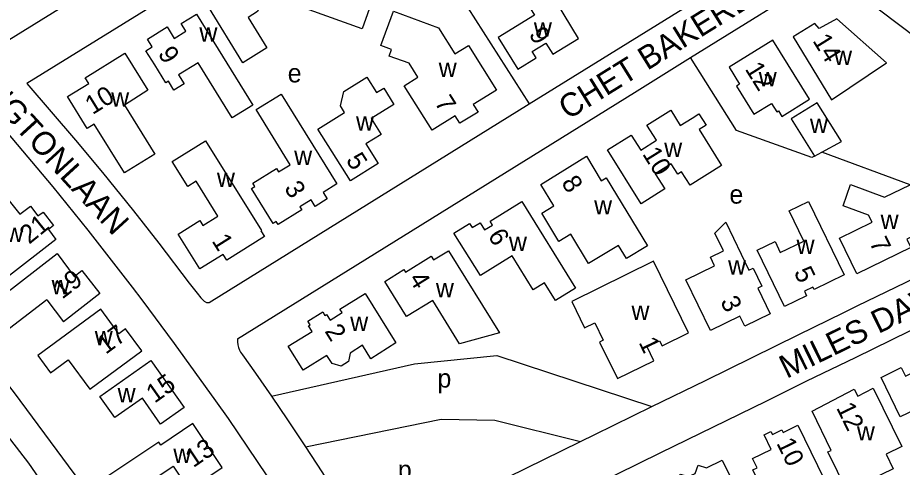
# Model space of a CAD drawing. Extents: x 159441 to 162086, y 388175 to 389787.
# Drawn here: x 161032.2 to 161222.1, y 389289.4 to 389385.8 of the extents above; entities that cross this region are included whole.
import ezdxf

# ---------------------------------------------------------------- set-up
doc = ezdxf.new("R2010")
doc.units = 0
for name, color, linetype in [('BLT_Basislijn', 7, 'Continuous'), ('BLT_Bebouwing', 7, 'Continuous'), ('BLT_Centroide', 7, 'Continuous'), ('BLT_Huisnummer', 7, 'Continuous'), ('BLT_Straatnaam', 7, 'Continuous')]:
    doc.layers.add(name, color=color, linetype=linetype)

msp = doc.modelspace()

# ---------------------------------------------------------------- linework, layer by layer
at = {"layer": 'BLT_Basislijn'}
for p, q in [((161080.28, 389400.2), (161034.2, 389371.71)), ((161046.13, 389390.84), (161027.16, 389379.12)), ((161223.8, 389349.96), (161204.82, 389357))]:
    msp.add_line(p, q, dxfattribs=at)
for points in [[(161141.99, 389367.34), (161200.08, 389403.36)], [(161091.39, 389400.4), (161120.38, 389389.87), (161125.56, 389393.16), (161141.99, 389367.34)], [(161176.66, 389377.28), (161207.19, 389396.22)], [(161079.42, 389316.95), (161164.59, 389369.79), (161176.66, 389377.28)], [(161203.24, 389356.14), (161202.7, 389355.85), (161186.55, 389361.64), (161176.66, 389377.28)], [(161034.2, 389371.71), (161044.62, 389359.56), (161050.45, 389352.6), (161057.06, 389344.42), (161062.53, 389337.44), (161069.05, 389328.84), (161070.72, 389326.72), (161071.49, 389325.74), (161072.26, 389325.03), (161072.74, 389324.74), (161073.33, 389324.76)], [(161073.33, 389324.76), (161141.99, 389367.34)], [(161025.6, 389366.03), (161029.79, 389361.33), (161039.74, 389349.52), (161047.3, 389340.25), (161056.76, 389328.04), (161058.84, 389325.28), (161065.83, 389315.93), (161074.7, 389303.66), (161077.37, 389299.83), (161085.7, 389287.55), (161091.85, 389277.99), (161106.17, 389254.57), (161109.61, 389248.58), (161117.4, 389234.48), (161125.41, 389219.2), (161130.59, 389208.66), (161131.02, 389206.45)], [(160996.15, 389348.08), (161004.74, 389338.1), (161020.63, 389319.12), (161031.45, 389305.38), (161045.71, 389286.14), (161059.1, 389266.29), (161069.42, 389250), (161076.73, 389237.67), (161083.72, 389225.16), (161101.45, 389191.79)], [(161095.34, 389188.78), (161077.71, 389221.93), (161061.42, 389250), (161053.39, 389262.57), (161040.15, 389282.2), (161034.58, 389290.27), (161026.06, 389301.22), (161015.34, 389314.82), (161002.15, 389330.66), (160989.05, 389345.87)], [(161258.52, 389335.54), (161227.46, 389320.44), (161211.96, 389312.86), (161201.56, 389307.84), (161192.82, 389303.5), (161170.2, 389292.46), (161160.75, 389287.79), (161147.82, 389281.48), (161135.04, 389275.26), (161118.35, 389267.07), (161113.51, 389264.71), (161113.41, 389263.9), (161113.37, 389263.12), (161113.57, 389262.33), (161113.86, 389261.55), (161114.21, 389261.07), (161115.9, 389258.19), (161122.79, 389246.03), (161131.68, 389229.4), (161140.82, 389211.17)], [(161168.33, 389302.38), (161179.89, 389308.02), (161199.93, 389317.85), (161209.44, 389322.53), (161212.56, 389324.05), (161233.15, 389334.04)], [(161079.42, 389316.95), (161079.39, 389316.27), (161079.5, 389315.62), (161079.62, 389315.07), (161079.85, 389314.53), (161080.06, 389314.04), (161080.44, 389313.52), (161083.25, 389309.55), (161086.67, 389304.62)], [(161086.67, 389304.62), (161117.4, 389311.6), (161135.08, 389313.38), (161168.33, 389302.38)], [(161086.67, 389304.62), (161086.76, 389304.63)], [(161086.67, 389304.62), (161090.14, 389299.53), (161094, 389293.74)], [(161153.06, 389294.88), (161156.13, 389296.38), (161168.33, 389302.38)], [(161094, 389293.74), (161123.15, 389299.68), (161134.62, 389299.51), (161153.06, 389294.88)], [(161094, 389293.74), (161097.51, 389288.4), (161101.9, 389281.57), (161105.28, 389276.11), (161106.16, 389274.7), (161106.52, 389274.18), (161107.01, 389273.61), (161107.78, 389273.02), (161108.08, 389272.88), (161113.03, 389275.3), (161137.41, 389287.24), (161153.06, 389294.88)]]:
    msp.add_lwpolyline(points, dxfattribs=at)
at = {"layer": 'BLT_Bebouwing'}
for p, q in [((161209.03, 389359.29), (161203.82, 389367.59)), ((161204.82, 389357), (161209.03, 389359.29)), ((161203.24, 389356.14), (161204.82, 389357)), ((161201.99, 389346.43), (161209.64, 389330.68)), ((161038.45, 389325.29), (161028.6, 389317.75)), ((161038.45, 389325.29), (161042.06, 389320.58)), ((161049.81, 389326.64), (161042.06, 389320.58)), ((161058.84, 389314.37), (161055.38, 389319.05))]:
    msp.add_line(p, q, dxfattribs=at)
for points in [[(161108.48, 389389.93), (161106.19, 389383.42), (161094.8, 389387.54), (161085.12, 389391.05), (161083.71, 389387.15), (161081.66, 389385.89), (161085.69, 389379.34), (161080.55, 389376.17), (161073.15, 389388.2), (161078.3, 389391.35), (161078.87, 389390.42), (161080.66, 389391.56), (161081.02, 389392.53), (161079.36, 389393.16), (161086.96, 389397.76)], [(161048.61, 389363.01), (161047.13, 389362.09), (161042.88, 389368.91), (161047.46, 389371.75), (161046.73, 389372.93), (161055.2, 389378.22), (161060.17, 389370.25), (161055.11, 389367.1)], [(161055.11, 389367.1), (161061.68, 389356.57), (161055.15, 389352.52), (161048.61, 389363.01)], [(161203.82, 389367.59), (161198.25, 389364.1), (161203.24, 389356.14)], [(161229.45, 389341.42), (161223.06, 389338.33), (161223.95, 389336.54), (161212.33, 389330.88), (161208.62, 389338.53), (161215.62, 389341.94), (161214.87, 389343.49), (161209.38, 389345.48), (161211.02, 389350.02), (161218.28, 389347.33), (161223.8, 389349.96)], [(161209.64, 389330.68), (161203.16, 389327.49), (161202.89, 389328.03), (161201.09, 389327.14), (161201.57, 389326.16), (161196.84, 389323.85), (161190.95, 389335.96), (161194.79, 389337.82), (161195.92, 389335.48), (161200.94, 389337.92), (161197.8, 389344.4), (161201.99, 389346.43)], [(161180.95, 389318.72), (161175.66, 389329.61), (161181.8, 389332.59), (161180.91, 389334.43), (161183.71, 389335.79), (161181.85, 389339.62), (161184.2, 389341.93), (161189.19, 389331.65), (161190.09, 389332.08), (161191.98, 389328.21), (161191.08, 389327.77), (161193.74, 389322.28), (161188.31, 389319.64), (161187.23, 389321.82), (161180.95, 389318.72)], [(161028.6, 389317.75), (161024.66, 389322.89), (161040.66, 389335.26), (161044.3, 389330.34), (161046, 389331.6), (161049.81, 389326.64)], [(161124.68, 389335.83), (161135.62, 389318.2), (161127.06, 389315.88), (161121.36, 389325.18), (161115.7, 389321.71), (161111, 389329.26)], [(161111, 389329.26), (161115.09, 389331.8), (161115.43, 389331.25), (161120.96, 389334.7), (161121.49, 389333.85), (161124.68, 389335.83)], [(161176.21, 389318.21), (161168.68, 389333.57), (161151.15, 389324.96), (161153.92, 389319.29), (161156.07, 389320.35), (161157.91, 389316.61), (161157.12, 389316.22), (161160.97, 389308.4)], [(161055.38, 389319.05), (161053.95, 389318), (161050.05, 389323.31), (161036.51, 389313.33), (161039.28, 389309.63), (161043.05, 389312.41), (161047.67, 389306.14), (161058.84, 389314.37)], [(161160.97, 389308.4), (161168.78, 389312.22), (161167.33, 389315.18), (161170, 389316.49), (161170.53, 389315.42), (161176.21, 389318.21)], [(161228.39, 389303.39), (161221.63, 389300.17), (161217.58, 389308.65), (161221.9, 389310.79), (161222.8, 389308.9), (161225.19, 389310.04), (161224.72, 389311.02), (161231.03, 389314.03)], [(161206.83, 389293), (161202.73, 389301.4), (161211.78, 389306.13), (161212.56, 389304.64), (161215.87, 389306.37), (161221.99, 389293.84), (161218.63, 389292.19), (161220.16, 389289.05), (161210.27, 389284.22), (161206.15, 389292.66), (161206.83, 389293)], [(161076.13, 389289.29), (161069.81, 389298.74), (161062.93, 389294.12), (161062.49, 389294.79), (161050.71, 389286.9), (161054.04, 389281.9), (161065.57, 389289.61), (161068.98, 389284.51), (161076.13, 389289.29)], [(161199.69, 389298.44), (161209.57, 389278.18), (161200.6, 389273.8), (161198.54, 389278.04), (161202.38, 389279.92), (161199.56, 389285.7), (161194.01, 389282.99), (161193.46, 389284.13), (161192.51, 389283.66), (161190.01, 389288.79), (161190.95, 389289.24), (161189.97, 389291.26), (161193.96, 389293.2), (161192.44, 389296.32), (161193.91, 389297.04), (161194.21, 389296.43), (161196.25, 389297.44), (161196.53, 389296.87), (161199.69, 389298.44)]]:
    msp.add_lwpolyline(points, dxfattribs=at)
for points in [[(161217.5, 389398), (161227.83, 389390.09), (161225.64, 389387.23), (161228.32, 389385.18), (161225.34, 389381.28), (161213.12, 389390.63), (161214.03, 389391.83), (161213.24, 389392.44)], [(161145.09, 389395.31), (161139.71, 389391.97), (161143.17, 389386.38), (161135.34, 389381.62), (161139.59, 389374.76), (161143.52, 389377.2), (161142.68, 389378.57), (161145.61, 389380.4), (161147.09, 389377.99), (161152.61, 389381.4), (161147.84, 389389.14), (161148.62, 389389.62)], [(161070.57, 389386.62), (161082.67, 389367.1), (161078.27, 389364.37), (161070.92, 389376.18), (161066.75, 389373.58), (161067.95, 389371.66), (161065.76, 389370.3), (161064.57, 389372.22), (161064.02, 389371.88), (161061.63, 389375.72), (161059.75, 389378.73), (161061.11, 389379.58), (161060.07, 389381.24), (161064.28, 389383.85), (161065.82, 389381.4), (161068.29, 389382.95), (161067.27, 389384.57)], [(161112.85, 389387.22), (161122.54, 389383.68), (161126.06, 389378.05), (161129.02, 389379.9), (161135.01, 389370.3), (161130.02, 389367.2), (161131.03, 389365.57), (161127.14, 389363.17), (161126.15, 389364.78), (161121.17, 389361.68), (161115.15, 389371.24), (161118.11, 389373.1), (161116.25, 389376.05), (161111.96, 389377.61), (161112.48, 389379.03), (161110.17, 389379.88)], [(161198.7, 389381.75), (161206.9, 389368.23), (161218.7, 389376.16), (161208.09, 389385.62), (161204.29, 389383.5), (161203.31, 389384.58)], [(161194.3, 389381.04), (161184.94, 389375.21), (161187.17, 389371.58), (161186.51, 389371.16), (161190.26, 389365.12), (161194.01, 389367.45), (161195.16, 389365.67), (161195.51, 389365.88), (161196.28, 389364.66), (161202.22, 389368.36)], [(161107.13, 389373.07), (161109.2, 389369.76), (161110.79, 389370.74), (161112.99, 389367.21), (161108.12, 389364.17), (161110.23, 389360.8), (161106.95, 389358.74), (161109.59, 389354.52), (161103.63, 389350.82), (161096.67, 389361.95), (161102.36, 389365.48), (161101.48, 389366.89), (161102.19, 389370.01)], [(161088.74, 389369.43), (161100.73, 389350.19), (161097.78, 389348.36), (161098.68, 389346.95), (161096.05, 389345.33), (161095.18, 389346.76), (161092.8, 389345.28), (161093.22, 389344.6), (161088.12, 389341.44), (161087.7, 389342.12), (161087.02, 389341.7), (161082.41, 389349.19), (161083.1, 389349.62), (161082.68, 389350.3), (161087.8, 389353.45), (161088.22, 389352.77), (161090.69, 389354.29), (161083.39, 389366.13)], [(161172.4, 389365.96), (161174.43, 389362.69), (161176.99, 389364.28), (161178.46, 389365.19), (161179.97, 389362.77), (161178.5, 389361.85), (161183.33, 389354.12), (161176.55, 389349.88), (161174.74, 389352.76), (161173.9, 389352.24), (161172.49, 389354.49), (161169.09, 389352.36), (161171.13, 389349.11), (161166.05, 389345.93), (161158.83, 389357.49), (161163.92, 389360.66), (161165.96, 389357.4), (161169.35, 389359.53), (161167.3, 389362.78)], [(161072.54, 389359.41), (161084.58, 389340.18), (161084.44, 389340.09), (161085.22, 389338.88), (161077.1, 389333.83), (161076.35, 389335.06), (161071.31, 389331.93), (161066.65, 389339.41), (161071.31, 389342.29), (161071.93, 389341.27), (161075.15, 389343.25), (161070.51, 389350.76), (161068.71, 389349.64), (161065.4, 389355)], [(161154.31, 389356.12), (161157.49, 389350.86), (161158.55, 389351.5), (161167.39, 389336.89), (161162.87, 389334.15), (161161.16, 389336.97), (161154.76, 389333.1), (161150.95, 389339.39), (161148.41, 389337.85), (161144.75, 389343.9), (161147.32, 389345.45), (161144.53, 389350.05)], [(161034.93, 389345.37), (161036.54, 389343.29), (161037.68, 389344.14), (161039.91, 389341.26), (161038.8, 389340.37), (161040.43, 389338.25), (161029.82, 389330.04), (161026.65, 389334.14), (161023.95, 389332.06), (161021.8, 389334.85), (161017.52, 389331.54), (161015.36, 389334.33), (161030.39, 389346.51), (161032.69, 389343.66)], [(161140.46, 389346.38), (161151.96, 389327.79), (161147.68, 389325.13), (161145.31, 389328.96), (161142.87, 389327.45), (161138.36, 389334.71), (161131.59, 389330.51), (161125.86, 389339.62), (161129.23, 389341.71), (161129.79, 389340.79), (161131.49, 389341.85), (161132.45, 389340.29), (161134.15, 389341.34), (161133.64, 389342.16)], [(161106.79, 389326.68), (161113.41, 389316.05), (161108, 389312.67), (161106.22, 389315.55), (161103.55, 389313.89), (161103.21, 389312.06), (161101.66, 389311.07), (161099.69, 389311.63), (161098.6, 389313.39), (161093.47, 389310.22), (161093.28, 389310.55), (161090.49, 389315.02), (161090.28, 389315.37), (161095.4, 389318.52), (161094.65, 389319.73), (161094.99, 389319.94), (161094.49, 389320.73), (161097.68, 389322.72), (161098.17, 389321.94), (161098.51, 389322.16), (161099.26, 389320.94), (161101.86, 389322.55), (161101.38, 389323.32)], [(161049.86, 389304.58), (161060.77, 389312.3), (161067.92, 389302.19), (161062.9, 389298.64), (161058.98, 389304.19), (161053.08, 389300.02)], [(161183.44, 389290.88), (161188.38, 389280.8), (161184.43, 389278.88), (161181.93, 389271.7), (161179.78, 389272.45), (161176.54, 389270.87), (161169.98, 389284.31), (161173.84, 389286.18), (161174.44, 389287.92), (161176.22, 389287.36), (161177.67, 389288.07), (161178.29, 389289.81), (161180.07, 389289.24)]]:
    msp.add_lwpolyline(points, close=True, dxfattribs=at)

# ---------------------------------------------------------------- texts
at = {"layer": 'BLT_Centroide'}
for s, p in [('w', (161143.02, 389381.74)), ('w', (161071.22, 389380.66)), ('w', (161207.45, 389375.66)), ('e', (161090.18, 389371.95)), ('w', (161122.59, 389373.08)), ('w', (161191.29, 389371.11)), ('w', (161052.28, 389366.77)), ('w', (161104.83, 389361.61)), ('w', (161202.28, 389361.08)), ('w', (161170.99, 389355.94)), ('w', (161091.56, 389354.23)), ('w', (161074.98, 389349.5)), ('e', (161185, 389345.94)), ('w', (161155.95, 389343.61)), ('w', (161217.45, 389340.5)), ('w', (161029.62, 389337.72)), ('w', (161137.66, 389335.75)), ('w', (161199.41, 389335.12)), ('w', (161184.7, 389330.73)), ('w', (161039.49, 389326.5)), ('w', (161121.99, 389325.84)), ('w', (161163.97, 389321)), ('w', (161103.59, 389318.59)), ('w', (161048.75, 389315.56)), ('p', (161122.32, 389306.47)), ('w', (161053.66, 389303.3)), ('w', (161212.36, 389295.12)), ('w', (161065.62, 389290.31)), ('p', (161113.82, 389286.85))]:
    msp.add_text(s, height=4, dxfattribs=at).set_placement(p)
at = {"layer": 'BLT_Huisnummer'}
for s, rotation, p in [('9', 302.1002, (161141.83, 389382.27)), ('14', 301.8536, (161202.75, 389380.89)), ('9', 301.8042, (161062.21, 389378.15)), ('12', 301.8536, (161188.23, 389374.84)), ('10', 31.8592, (161048.28, 389364.93)), ('7', 302.1002, (161121.6, 389367.61)), ('10', 301.8536, (161166.21, 389356.6)), ('5', 302.1002, (161102.57, 389355.3)), ('8', 301.8536, (161148.81, 389350.43)), ('3', 302.1002, (161089.31, 389349.26)), ('21', 39.0617, (161034.68, 389337.11)), ('6', 301.8536, (161133.03, 389339.06)), ('1', 302.1002, (161073.77, 389337.95)), ('7', 296.0748, (161214.95, 389337.6)), ('19', 37.7368, (161041.76, 389325.32)), ('5', 296.0748, (161198.75, 389331.24)), ('4', 301.8536, (161116.06, 389329.81)), ('3', 296.0748, (161182.97, 389324.96)), ('17', 36.4569, (161051.12, 389313.49)), ('2', 301.8536, (161098.01, 389318.59)), ('1', 296.0748, (161165.44, 389316.18)), ('15', 35.1522, (161061.6, 389303.01)), ('12', 296.0768, (161207.86, 389302.16)), ('13', 33.8603, (161069.9, 389289.19)), ('10', 296.0768, (161195.02, 389294.55))]:
    msp.add_text(s, height=4, rotation=rotation, dxfattribs=at).set_placement(p)
at = {"layer": 'BLT_Straatnaam'}
for s, rotation, p in [('CHET BAKERLAAN', 31.8524, (161150.34, 389363.83)), ('DUKE ELLINGTONLAAN', 312.4654, (161001.64, 389394.74)), ('MILES DAVISLAAN', 26.0628, (161197.29, 389308.31))]:
    msp.add_text(s, height=5, rotation=rotation, dxfattribs=at).set_placement(p)

doc.saveas('drawing.dxf')
